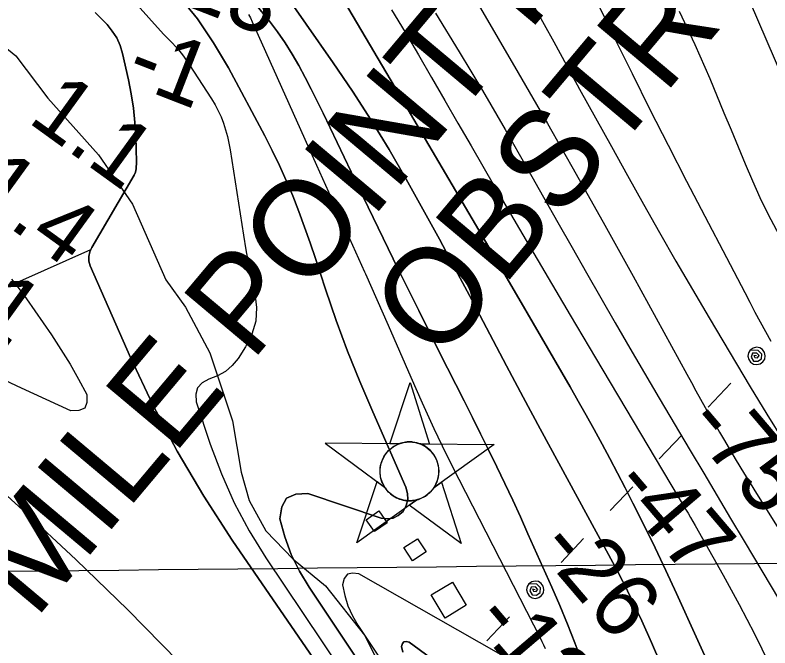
# Model space of a CAD drawing. Extents: x 3625074 to 3663148, y 511451 to 537151.
# Drawn here: x 3657078 to 3657861, y 529180 to 529837 of the extents above; entities that cross this region are included whole.
import ezdxf

# ---------------------------------------------------------------- set-up
doc = ezdxf.new("R2010")
doc.units = 0
for name, color, linetype in [('V-BLDG-OTLN', 7, 'Continuous'), ('V-CHAN-NAID', 7, 'Continuous'), ('V-GRID-MAJR', 7, 'Continuous'), ('V-RIVR-EDGE', 7, 'Continuous'), ('V-RIVR-RANG', 7, 'Continuous'), ('V-TOPO-DPTH', 7, 'Continuous'), ('V-TOPO-MAJR', 7, 'Continuous'), ('V-TOPO-MINR', 7, 'Continuous'), ('V-TOPO-WATR', 7, 'Continuous'), ('V-UTIL-LINE', 7, 'Continuous')]:
    doc.layers.add(name, color=color, linetype=linetype)

msp = doc.modelspace()

# ---------------------------------------------------------------- linework, layer by layer
at = {"layer": 'V-BLDG-OTLN'}
for points in [[(3657442.08, 529313.27), (3657455.32, 529322.44), (3657463.91, 529310.04), (3657450.68, 529300.87)], [(3657481.27, 529284.34), (3657495.45, 529293.46), (3657504.22, 529279.83), (3657490.04, 529270.7)], [(3657509.46, 529235.27), (3657531.43, 529248.43), (3657545.83, 529224.4), (3657523.86, 529211.23)]]:
    msp.add_lwpolyline(points, close=True, dxfattribs=at)
at = {"layer": 'V-CHAN-NAID'}
for points in [[(3657476.07, 529391.99), (3657466.49, 529392.06), (3657487.61, 529455.54), (3657507.84, 529391.77), (3657498.25, 529391.83), (3657496.67, 529392.41), (3657494.58, 529393.03), (3657492.54, 529393.48), (3657490.5, 529393.79), (3657489.33, 529393.91), (3657487.8, 529393.99), (3657486.08, 529393.98), (3657484.71, 529393.92), (3657482.8, 529393.71), (3657481.44, 529393.49), (3657479.65, 529393.11), (3657478.12, 529392.69), (3657477.09, 529392.36)], [(3657476.07, 529391.99), (3657399.58, 529392.53), (3657461.15, 529347.14), (3657460.03, 529349.04), (3657459.22, 529350.67), (3657458.4, 529352.64), (3657457.7, 529354.69), (3657457.34, 529356.02), (3657456.98, 529357.64), (3657456.73, 529359.09), (3657456.54, 529360.69), (3657456.44, 529362.42), (3657456.42, 529364), (3657456.53, 529366.08), (3657456.71, 529367.7), (3657457.11, 529369.9), (3657457.59, 529371.82), (3657458.19, 529373.71), (3657458.85, 529375.39), (3657459.57, 529376.97), (3657460.39, 529378.51), (3657461.45, 529380.25), (3657462.48, 529381.72), (3657463.48, 529382.99), (3657464.48, 529384.13), (3657465.79, 529385.47), (3657466.84, 529386.43), (3657468.56, 529387.83), (3657469.77, 529388.7), (3657471.46, 529389.77), (3657473.19, 529390.72), (3657474.63, 529391.4)], [(3657498.25, 529391.83), (3657574.74, 529391.29), (3657512.54, 529346.77), (3657513.45, 529348.26), (3657514.43, 529350.11), (3657515.14, 529351.69), (3657515.88, 529353.65), (3657516.43, 529355.43), (3657516.82, 529357.07), (3657517.19, 529359.08), (3657517.37, 529360.65), (3657517.5, 529362.86), (3657517.46, 529364.92), (3657517.28, 529367.14), (3657517.01, 529368.9), (3657516.52, 529371.13), (3657515.88, 529373.27), (3657515.13, 529375.25), (3657514.48, 529376.7), (3657513.48, 529378.61), (3657512.41, 529380.33), (3657511.2, 529382.04), (3657509.94, 529383.57), (3657508.67, 529384.94), (3657507.03, 529386.47), (3657505.29, 529387.89), (3657503.61, 529389.06), (3657501.72, 529390.19), (3657500.25, 529390.95)], [(3657494.51, 529333.86), (3657432.3, 529289.34), (3657453.43, 529352.82), (3657461.15, 529347.14), (3657461.78, 529346.17), (3657463.17, 529344.31), (3657464.38, 529342.9), (3657465.84, 529341.39), (3657467.23, 529340.14), (3657468.69, 529338.99), (3657470.09, 529338), (3657471.77, 529336.96), (3657473.48, 529336.05), (3657475.27, 529335.24), (3657476.72, 529334.69), (3657478.35, 529334.16), (3657480.57, 529333.59), (3657482.1, 529333.31), (3657484.13, 529333.05), (3657485.67, 529332.94), (3657487.53, 529332.92), (3657489.22, 529333), (3657490.93, 529333.18), (3657492.83, 529333.49)], [(3657512.54, 529346.77), (3657520.33, 529352.35), (3657540.56, 529288.57), (3657486.71, 529328.28), (3657494.51, 529333.86), (3657496.17, 529334.34), (3657497.79, 529334.9), (3657499.94, 529335.81), (3657501.68, 529336.7), (3657503.54, 529337.81), (3657505.28, 529339.02), (3657506.83, 529340.27), (3657508.12, 529341.44), (3657509.51, 529342.86), (3657510.71, 529344.26), (3657511.83, 529345.73)]]:
    msp.add_lwpolyline(points, close=True, dxfattribs=at)
msp.add_circle((3657486.96, 529363.46), 30.54, dxfattribs=at)
at = {"layer": 'V-GRID-MAJR'}
msp.add_spline([(3645021.39, 529136.88), (3650299.29, 529190.23), (3655577.19, 529244.35), (3660855.08, 529299.24)], degree=3, dxfattribs=at)
at = {"layer": 'V-RIVR-EDGE'}
msp.add_lwpolyline([(3657046.39, 529820.66), (3657078.74, 529794.76), (3657111.65, 529750.86), (3657164.33, 529691.89), (3657199.62, 529640.78), (3657234.25, 529562.05), (3657254.59, 529533.78), (3657279.69, 529486.3), (3657303.52, 529416), (3657312.4, 529362.55), (3657320.73, 529333.11), (3657338.06, 529301.85), (3657366.2, 529272.37), (3657399.75, 529244.67), (3657440.45, 529193.54), (3657450.6, 529173.1)], dxfattribs=at)
at = {"layer": 'V-TOPO-DPTH'}
for points in [[(3657393.62, 529895.11), (3657476, 529755.08), (3657507.15, 529702.06), (3657538.26, 529649), (3657569.3, 529595.91), (3657600.29, 529542.79), (3657645.05, 529465.96), (3657653.58, 529451.21), (3657662.04, 529436.42), (3657670.41, 529421.57), (3657678.7, 529406.69), (3657686.88, 529391.74), (3657694.94, 529376.73), (3657702.86, 529361.64), (3657710.67, 529346.49), (3657718.81, 529330.51), (3657730.45, 529307.25), (3657741.88, 529283.89), (3657752.98, 529260.38), (3657763.87, 529236.76), (3657845.43, 529056.63)], [(3657845.43, 529056.63), (3657763.87, 529236.76), (3657752.98, 529260.38), (3657741.88, 529283.89), (3657730.45, 529307.25), (3657718.81, 529330.51), (3657710.67, 529346.49), (3657702.86, 529361.64), (3657694.94, 529376.73), (3657686.88, 529391.74), (3657678.7, 529406.69), (3657670.41, 529421.57), (3657662.04, 529436.42), (3657653.58, 529451.21), (3657645.05, 529465.96), (3657600.29, 529542.79), (3657569.3, 529595.91), (3657538.26, 529649), (3657507.15, 529702.06), (3657476, 529755.08), (3657393.62, 529895.11)], [(3657311.05, 529868.25), (3657341.6, 529830.53), (3657350.01, 529819.53), (3657357.99, 529808.23), (3657365.33, 529796.51), (3657372.23, 529784.49), (3657378.71, 529772.22), (3657385.08, 529759.89), (3657391.28, 529747.46), (3657397.36, 529734.98), (3657433.67, 529659.07), (3657454.41, 529616.05), (3657475.34, 529573.12), (3657496.54, 529530.33), (3657517.92, 529487.62), (3657543.73, 529436.45), (3657552.3, 529419.37), (3657560.81, 529402.27), (3657569.25, 529385.14), (3657577.63, 529367.97), (3657585.89, 529350.75), (3657594.04, 529333.47), (3657602.02, 529316.12), (3657609.9, 529298.72), (3657634.75, 529243.13), (3657643.01, 529224.04), (3657650.98, 529204.84), (3657658.49, 529185.45), (3657665.7, 529165.94)], [(3657665.7, 529165.94), (3657658.49, 529185.45), (3657650.98, 529204.84), (3657643.01, 529224.04), (3657634.75, 529243.13), (3657609.9, 529298.72), (3657602.02, 529316.12), (3657594.04, 529333.47), (3657585.89, 529350.75), (3657577.63, 529367.97), (3657569.25, 529385.14), (3657560.81, 529402.27), (3657552.3, 529419.37), (3657543.73, 529436.45), (3657517.92, 529487.62), (3657496.54, 529530.33), (3657475.34, 529573.12), (3657454.41, 529616.05), (3657433.67, 529659.07), (3657397.36, 529734.98), (3657391.28, 529747.46), (3657385.08, 529759.89), (3657378.71, 529772.22), (3657372.23, 529784.49), (3657365.33, 529796.51), (3657357.99, 529808.23), (3657350.01, 529819.53), (3657341.6, 529830.53), (3657311.05, 529868.25)], [(3657351.64, 529867.88), (3657407.94, 529787.38), (3657427.92, 529757.87), (3657447.3, 529727.98), (3657465.78, 529697.53), (3657483.65, 529666.7), (3657500.93, 529635.51), (3657518.04, 529604.23), (3657534.88, 529572.8), (3657551.54, 529541.27), (3657552.89, 529538.67), (3657570.17, 529505.81), (3657587.55, 529473.01), (3657605.08, 529440.28), (3657622.7, 529407.61), (3657700.1, 529264.92), (3657703.45, 529258.63), (3657706.72, 529252.31), (3657709.9, 529245.94), (3657713.01, 529239.53), (3657727.93, 529208.2), (3657738.04, 529185.94), (3657747.62, 529163.46)], [(3657747.62, 529163.46), (3657738.04, 529185.94), (3657727.93, 529208.2), (3657713.01, 529239.53), (3657709.9, 529245.94), (3657706.72, 529252.31), (3657703.45, 529258.63), (3657700.1, 529264.92), (3657622.7, 529407.61), (3657605.08, 529440.28), (3657587.55, 529473.01), (3657570.17, 529505.81), (3657552.89, 529538.67), (3657551.54, 529541.27), (3657534.88, 529572.8), (3657518.04, 529604.23), (3657500.93, 529635.51), (3657483.65, 529666.7), (3657465.78, 529697.53), (3657447.3, 529727.98), (3657427.92, 529757.87), (3657407.94, 529787.38), (3657351.64, 529867.88)], [(3657461.75, 529125.03), (3657382.74, 529243.06), (3657372.83, 529259.87), (3657364.28, 529277.24), (3657357.75, 529295.48), (3657352.57, 529314.28), (3657354.55, 529326.69), (3657359.55, 529335.73), (3657369.09, 529339.7), (3657381.64, 529340.28), (3657457.44, 529314.92), (3657463.94, 529314.1), (3657470, 529314.75), (3657475.39, 529317.6), (3657480.33, 529321.92), (3657483.49, 529327.9), (3657485.28, 529334.06), (3657485, 529340.46), (3657483.34, 529347.02), (3657448.8, 529425.18), (3657435.48, 529456.56), (3657422.79, 529488.18), (3657411.04, 529520.15), (3657399.92, 529552.37), (3657389.39, 529584.38), (3657383.85, 529600.72), (3657378.11, 529616.99), (3657372.07, 529633.15), (3657365.84, 529649.24), (3657359.19, 529665.15), (3657352.19, 529680.9), (3657344.67, 529696.4), (3657336.8, 529711.75), (3657299.23, 529782.07), (3657283.8, 529808.1), (3657266.93, 529833.06), (3657247.91, 529856.42)], [(3657247.91, 529856.42), (3657266.93, 529833.06), (3657283.8, 529808.1), (3657299.23, 529782.07), (3657336.8, 529711.75), (3657344.67, 529696.4), (3657352.19, 529680.9), (3657359.19, 529665.15), (3657365.84, 529649.24), (3657372.07, 529633.15), (3657378.11, 529616.99), (3657383.85, 529600.72), (3657389.39, 529584.38), (3657399.92, 529552.37), (3657411.04, 529520.15), (3657422.79, 529488.18), (3657435.48, 529456.56), (3657448.8, 529425.18), (3657483.34, 529347.02), (3657485, 529340.46), (3657485.28, 529334.06), (3657483.49, 529327.9), (3657480.33, 529321.92), (3657475.39, 529317.6), (3657470, 529314.75), (3657463.94, 529314.1), (3657457.44, 529314.92), (3657381.64, 529340.28), (3657369.09, 529339.7), (3657359.55, 529335.73), (3657354.55, 529326.69), (3657352.57, 529314.28), (3657357.75, 529295.48), (3657364.28, 529277.24), (3657372.83, 529259.87), (3657382.74, 529243.06), (3657461.75, 529125.03)], [(3657467.84, 529052.05), (3657303.11, 529291.9), (3657273.6, 529337.57), (3657245.89, 529384.23), (3657220.85, 529432.39), (3657197.6, 529481.53), (3657155.82, 529576.71), (3657154.46, 529581.43), (3657154.38, 529586.34), (3657155.45, 529591.19), (3657156.38, 529593.49), (3657157.5, 529595.72), (3657201.18, 529670.7), (3657202.63, 529673.95), (3657203.38, 529677.42), (3657203.54, 529679.22), (3657203.68, 529682.83), (3657203.67, 529684.63), (3657202.94, 529710.8), (3657202.09, 529725.63), (3657200.67, 529740.39), (3657198.38, 529755.04), (3657195.52, 529769.63), (3657189.29, 529797.12), (3657186.69, 529805.37), (3657183.28, 529813.18), (3657178.65, 529820.33), (3657173.21, 529827.05), (3657167.03, 529833.33), (3657160.73, 529839.48)], [(3656720.19, 529399.26), (3657156.38, 529593.49)], [(3657156.38, 529593.49), (3657155.45, 529591.19), (3657154.38, 529586.34), (3657154.46, 529581.43), (3657155.82, 529576.71), (3657197.6, 529481.53), (3657220.85, 529432.39), (3657245.89, 529384.23), (3657273.6, 529337.57), (3657303.11, 529291.9), (3657467.84, 529052.05), (3657468.44, 529051.17), (3657470.25, 529048.52), (3657758.8, 528624.03), (3657759.21, 528623.41), (3657759.97, 528622), (3657760.49, 528619.17), (3657760.69, 528617.18), (3657760.75, 528616.51), (3657775.49, 528411.32), (3657783.5, 528314.22), (3657792.9, 528217.27), (3657804.35, 528120.54)], [(3657542.66, 529144.96), (3657486.74, 529186.29), (3657483.65, 529186.97), (3657481.18, 529186.59), (3657479.65, 529184.62), (3657478.74, 529181.59), (3657479.9, 529175.86)], [(3657479.9, 529175.86), (3657478.74, 529181.59), (3657479.65, 529184.62), (3657481.18, 529186.59), (3657483.65, 529186.97), (3657486.74, 529186.29), (3657542.66, 529144.96)]]:
    msp.add_lwpolyline(points, dxfattribs=at)
at = {"layer": 'V-TOPO-MAJR'}
for points in [[(3657468.37, 529842.27), (3657482.55, 529819.05), (3657496.37, 529795.61), (3657509.93, 529772.01), (3657523.51, 529748.42), (3657537.14, 529724.85), (3657550.79, 529701.3), (3657575.27, 529659.17), (3657601.25, 529614.6), (3657627.34, 529570.1), (3657653.57, 529525.68), (3657679.89, 529481.31), (3657773.48, 529324.19), (3657775.98, 529319.95), (3657778.47, 529315.7), (3657780.93, 529311.43), (3657783.36, 529307.15), (3657812.48, 529255.57), (3657829.04, 529225.27), (3657845.05, 529194.69), (3657860.21, 529163.69)], [(3657766.65, 529840.89), (3657783.07, 529806.28), (3657798.48, 529771.16), (3657813.23, 529735.41), (3657820.53, 529717.79), (3657827.87, 529700.19), (3657835.28, 529682.62), (3657842.72, 529665.06), (3657850.54, 529647.69), (3657858.79, 529630.54), (3657867.72, 529613.74), (3657877.1, 529597.15), (3657926.22, 529514.18), (3657941.74, 529489.08), (3657957.88, 529464.4), (3658484.47, 528935.24)]]:
    msp.add_lwpolyline(points, dxfattribs=at)
at = {"layer": 'V-TOPO-MINR'}
for points in [[(3656710.37, 530398.01), (3657231.69, 529817.28), (3657239.14, 529810.02), (3657246.16, 529802.4), (3657252.56, 529794.25), (3657258.54, 529785.75), (3657281.61, 529749.98), (3657285.24, 529743.89), (3657288.58, 529737.65), (3657291.47, 529731.2), (3657294.07, 529724.6), (3657296.24, 529717.84), (3657298.17, 529711.02), (3657299.7, 529704.1), (3657300.98, 529697.12), (3657314.65, 529608.65), (3657317.19, 529593.46), (3657319.99, 529578.32), (3657323.16, 529563.27), (3657326.6, 529548.26), (3657328.23, 529533.63), (3657327.56, 529519.4), (3657323.42, 529505.76), (3657316.98, 529492.53), (3657309.24, 529480.7), (3657303.09, 529473.32), (3657296.13, 529467.09), (3657287.94, 529462.58), (3657278.94, 529459.22), (3657272.04, 529455.29), (3657267.2, 529450.22), (3657265.48, 529443.43), (3657265.83, 529435.49), (3657280.35, 529391.6), (3657291.95, 529360.77), (3657305.15, 529330.73), (3657320.75, 529301.85), (3657337.94, 529273.75), (3657434.98, 529128.77)], [(3657644.57, 530304.51), (3657976.66, 529533.78), (3657977.57, 529529.12), (3657978.22, 529526.84), (3657979.85, 529522.37), (3657980.81, 529520.2), (3657983.04, 529516), (3657990.52, 529503.37), (3657992.77, 529499.74), (3657995.1, 529496.17), (3657997.57, 529492.7), (3658000.13, 529489.28), (3658012.76, 529473.09), (3658015.72, 529469.51), (3658018.82, 529466.06), (3658022.11, 529462.79), (3658025.54, 529459.65), (3658029.16, 529456.75), (3658032.91, 529454.05), (3658036.86, 529451.65), (3658040.94, 529449.44), (3658567.2, 529019.26)], [(3657393.62, 529895.11), (3657476, 529755.08), (3657507.15, 529702.06), (3657538.26, 529649), (3657569.3, 529595.91), (3657600.29, 529542.79), (3657645.05, 529465.96), (3657653.58, 529451.21), (3657662.04, 529436.42), (3657670.41, 529421.57), (3657678.7, 529406.69), (3657686.88, 529391.74), (3657694.94, 529376.73), (3657702.86, 529361.64), (3657710.67, 529346.49), (3657718.81, 529330.51), (3657730.45, 529307.25), (3657741.88, 529283.89), (3657752.98, 529260.38), (3657763.87, 529236.76), (3657845.43, 529056.63)], [(3657311.05, 529868.25), (3657341.6, 529830.53), (3657350.01, 529819.53), (3657357.99, 529808.23), (3657365.33, 529796.51), (3657372.23, 529784.49), (3657378.71, 529772.22), (3657385.08, 529759.89), (3657391.28, 529747.46), (3657397.36, 529734.98), (3657433.67, 529659.07), (3657454.41, 529616.05), (3657475.34, 529573.12), (3657496.54, 529530.33), (3657517.92, 529487.62), (3657543.73, 529436.45), (3657552.3, 529419.37), (3657560.81, 529402.27), (3657569.25, 529385.14), (3657577.63, 529367.97), (3657585.89, 529350.75), (3657594.04, 529333.47), (3657602.02, 529316.12), (3657609.9, 529298.72), (3657634.75, 529243.13), (3657643.01, 529224.04), (3657650.98, 529204.84), (3657658.49, 529185.45), (3657665.7, 529165.94)], [(3657351.64, 529867.88), (3657407.94, 529787.38), (3657427.92, 529757.87), (3657447.3, 529727.98), (3657465.78, 529697.53), (3657483.65, 529666.7), (3657500.93, 529635.51), (3657518.04, 529604.23), (3657534.88, 529572.8), (3657551.54, 529541.27), (3657552.89, 529538.67), (3657570.17, 529505.81), (3657587.55, 529473.01), (3657605.08, 529440.28), (3657622.7, 529407.61), (3657700.1, 529264.92), (3657703.45, 529258.63), (3657706.72, 529252.31), (3657709.9, 529245.94), (3657713.01, 529239.53), (3657727.93, 529208.2), (3657738.04, 529185.94), (3657747.62, 529163.46)], [(3657247.91, 529856.42), (3657266.93, 529833.06), (3657283.8, 529808.1), (3657299.23, 529782.07), (3657336.8, 529711.75), (3657344.67, 529696.4), (3657352.19, 529680.9), (3657359.19, 529665.15), (3657365.84, 529649.24), (3657372.07, 529633.15), (3657378.11, 529616.99), (3657383.85, 529600.72), (3657389.39, 529584.38), (3657399.92, 529552.37), (3657411.04, 529520.15), (3657422.79, 529488.18), (3657435.48, 529456.56), (3657448.8, 529425.18), (3657483.34, 529347.02), (3657485, 529340.46), (3657485.28, 529334.06), (3657483.49, 529327.9), (3657480.33, 529321.92), (3657475.39, 529317.6), (3657470, 529314.75), (3657463.94, 529314.1), (3657457.44, 529314.92), (3657381.64, 529340.28), (3657369.09, 529339.7), (3657359.55, 529335.73), (3657354.55, 529326.69), (3657352.57, 529314.28), (3657357.75, 529295.48), (3657364.28, 529277.24), (3657372.83, 529259.87), (3657382.74, 529243.06), (3657461.75, 529125.03)], [(3657558.36, 529848.15), (3657599.76, 529777.06), (3657630.05, 529724.57), (3657660.06, 529671.93), (3657689.65, 529619.05), (3657718.97, 529566.01), (3657774.66, 529464.32), (3657779.42, 529455.66), (3657784.2, 529447.02), (3657789.02, 529438.4), (3657793.86, 529429.79), (3657798.73, 529421.21), (3657803.65, 529412.64), (3657808.62, 529404.11), (3657813.63, 529395.59), (3657824.9, 529376.57), (3657829.65, 529368.59), (3657834.44, 529360.64), (3657839.28, 529352.72), (3657844.16, 529344.82), (3657874.52, 529295.99)], [(3657616.81, 529845.28), (3657636.67, 529809.04), (3657656.55, 529772.81), (3657663.51, 529760.13), (3657679.95, 529730.27), (3657696.44, 529700.43), (3657713, 529670.63), (3657729.61, 529640.85), (3657746.37, 529611.17), (3657763.3, 529581.58), (3657780.46, 529552.12), (3657797.78, 529522.76), (3657840.5, 529451), (3657857.77, 529422.66), (3657875.42, 529394.56), (3657893.65, 529366.84), (3657912.26, 529339.36), (3658008.91, 529199.8), (3658053.18, 529135.02), (3658096.93, 529069.89), (3658139.88, 529004.23), (3658182.29, 528938.22), (3658245.57, 528838.41), (3658255.09, 528821.67)], [(3657684.41, 529844.56), (3657699.4, 529813.79), (3657717.84, 529776.34), (3657736.47, 529738.99), (3657755.4, 529701.8), (3657774.53, 529664.7), (3657834.79, 529549), (3657840.09, 529538.88), (3657845.42, 529528.78), (3657850.8, 529518.71), (3657856.21, 529508.65), (3657861.71, 529498.64)], [(3657320.09, 529837.7), (3657321.98, 529833.92), (3657323.8, 529830.1), (3657325.56, 529826.26), (3657390.6, 529681.19), (3657403.02, 529653.5), (3657415.45, 529625.82), (3657427.88, 529598.14), (3657440.33, 529570.46), (3657441.18, 529568.57), (3657453.13, 529541.81), (3657464.99, 529515), (3657476.7, 529488.14), (3657488.32, 529461.22), (3657500.14, 529434.41), (3657512.32, 529407.77), (3657525.05, 529381.38), (3657538.14, 529355.16), (3657622.45, 529190.52), (3657624.22, 529186.94), (3657625.94, 529183.33), (3657627.56, 529179.68)], [(3657514.09, 529838.89), (3657538.49, 529798.83), (3657562.57, 529758.59), (3657586.18, 529718.06), (3657609.47, 529677.34), (3657626.03, 529648), (3657640.83, 529621.83), (3657655.66, 529595.68), (3657670.54, 529569.56), (3657685.45, 529543.45), (3657700.45, 529517.39), (3657715.52, 529491.38), (3657730.71, 529465.43), (3657745.97, 529439.53), (3657778.24, 529385.04), (3657792.2, 529361.49), (3657806.17, 529337.94), (3657820.16, 529314.4), (3657834.16, 529290.88), (3658045.41, 528936.12)], [(3657074.07, 529563), (3657081.98, 529552.88), (3657089.55, 529542.48), (3657115.46, 529504.94), (3657125.35, 529489.96), (3657134.83, 529474.73), (3657143.69, 529459.14), (3657152.14, 529443.3), (3657152.28, 529434.95), (3657150, 529428.94), (3657144.08, 529426.42), (3657135.73, 529426.23), (3657084.5, 529449.72), (3657050.2, 529465.77)], [(3657008.65, 529393.41), (3657085.91, 529323.11), (3657140.83, 529271.8), (3657194.82, 529219.57), (3657247.43, 529165.93)], [(3657579.67, 529174.25), (3657434.59, 529257.05), (3657427.86, 529257.89), (3657422.54, 529256.61), (3657419.35, 529252.18), (3657417.58, 529245.63), (3657419.83, 529234.5), (3657423.05, 529223.74), (3657427.72, 529213.52), (3657433.37, 529203.67), (3657488.51, 529121.29)], [(3657542.66, 529144.96), (3657486.74, 529186.29), (3657483.65, 529186.97), (3657481.18, 529186.59), (3657479.65, 529184.62), (3657478.74, 529181.59), (3657479.9, 529175.86)]]:
    msp.add_lwpolyline(points, dxfattribs=at)
at = {"layer": 'V-TOPO-WATR'}
msp.add_lwpolyline([(3657160.73, 529839.48), (3657167.03, 529833.33), (3657173.21, 529827.05), (3657178.65, 529820.33), (3657183.28, 529813.18), (3657186.69, 529805.37), (3657189.29, 529797.12), (3657195.52, 529769.63), (3657198.38, 529755.04), (3657200.67, 529740.39), (3657202.09, 529725.63), (3657202.94, 529710.8), (3657203.67, 529684.63), (3657203.68, 529682.83), (3657203.54, 529679.22), (3657203.38, 529677.42), (3657202.63, 529673.95), (3657201.18, 529670.7), (3657157.5, 529595.72), (3657156.38, 529593.49), (3657155.45, 529591.19), (3657154.38, 529586.34), (3657154.46, 529581.43), (3657155.82, 529576.71), (3657197.6, 529481.53), (3657220.85, 529432.39), (3657245.89, 529384.23), (3657273.6, 529337.57), (3657303.11, 529291.9), (3657467.84, 529052.05)], dxfattribs=at)
at = {"layer": 'V-UTIL-LINE'}
for points in [[(3657847.08, 529483.17), (3657844.24, 529483.61), (3657845.27, 529481.52), (3657847.99, 529481.18), (3657849.76, 529483.51), (3657847.4, 529485.96), (3657842.71, 529485.95), (3657841.34, 529481.91), (3657843.85, 529477.75), (3657848.43, 529477.64), (3657852.14, 529480.15), (3657852.46, 529484.96), (3657848.69, 529488.97), (3657840.55, 529489.36), (3657838.68, 529486.39), (3657838.08, 529482.93), (3657838.86, 529479.5), (3657840.89, 529476.64), (3657843.87, 529474.77), (3657847.33, 529474.18), (3657850.75, 529474.96), (3657853.62, 529476.99), (3657855.49, 529479.96), (3657856.08, 529483.42), (3657855.3, 529486.84), (3657853.27, 529489.71), (3657850.3, 529491.58), (3657846.83, 529492.17), (3657843.41, 529491.39), (3657840.55, 529489.36)], [(3657796.9, 529430.16), (3657820.27, 529454.85)], [(3657746.02, 529376.42), (3657769.4, 529401.11)], [(3657695.15, 529322.68), (3657718.52, 529347.37)], [(3657644.28, 529268.94), (3657667.65, 529293.63)], [(3657617.47, 529240.62), (3657614.62, 529241.06), (3657615.65, 529238.97), (3657618.38, 529238.62), (3657620.14, 529240.96), (3657617.79, 529243.41), (3657613.1, 529243.39), (3657611.72, 529239.35), (3657614.24, 529235.19), (3657618.82, 529235.09), (3657622.52, 529237.59), (3657622.85, 529242.4), (3657619.08, 529246.42), (3657610.93, 529246.81), (3657609.06, 529243.83), (3657608.47, 529240.37), (3657609.25, 529236.95), (3657611.28, 529234.08), (3657614.25, 529232.21), (3657617.71, 529231.62), (3657621.14, 529232.4), (3657624, 529234.43), (3657625.87, 529237.4), (3657626.46, 529240.87), (3657625.68, 529244.29), (3657623.65, 529247.15), (3657620.68, 529249.02), (3657617.22, 529249.62), (3657613.8, 529248.84), (3657610.93, 529246.81)], [(3657567.28, 529187.6), (3657590.66, 529212.3)]]:
    msp.add_lwpolyline(points, dxfattribs=at)

# ---------------------------------------------------------------- texts
at = {"layer": 'V-CHAN-NAID'}
for s, p in [('OBSTRUCTION (103.9)', (3657517.05, 529474.52)), ('9-MILE POINT INTAKE ', (3657021.95, 529117.6))]:
    msp.add_text(s, height=100, rotation=49.97556, dxfattribs=at).set_placement(p)
at = {"layer": 'V-RIVR-RANG'}
for s, rotation, p in [('-13', 338.7928, (3657218.09, 529860.81)), ('-1', 338.7928, (3657189.95, 529767.89)), ('1.1', 324.13833, (3657089.67, 529726.68)), ('1.4', 324.13833, (3657029.37, 529646.88)), ('8.1', 324.13833, (3656972.91, 529564.3)), ('-75', 310.429, (3657771.15, 529411.74)), ('-47', 310.429, (3657694.53, 529347.48)), ('-26', 310.429, (3657617.91, 529283.21)), ('-13', 310.429, (3657550.52, 529208.11))]:
    msp.add_text(s, height=67, rotation=rotation, dxfattribs=at).set_placement(p)

doc.saveas('drawing.dxf')
